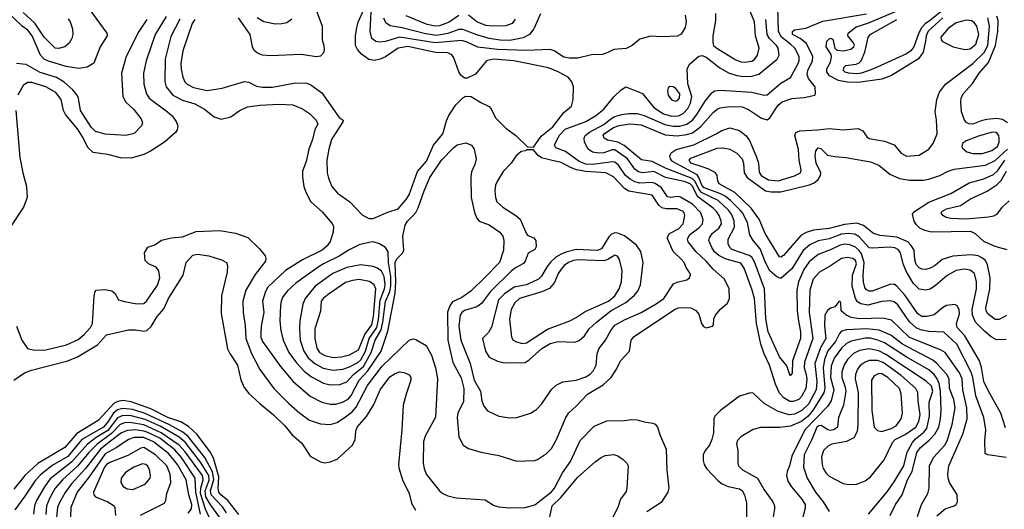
# Model space of a CAD drawing. Extents: x 997028 to 1115134, y 536408 to 618974.
# Tile 365 of 473: x 1056978 to 1064102, y 585051 to 588591. Entities that reach past the tile are written whole.
import ezdxf

# ---------------------------------------------------------------- set-up
doc = ezdxf.new("R2010")
doc.units = 0

msp = doc.modelspace()

# ---------------------------------------------------------------- linework, layer by layer
at = {"layer": '0CON10XD'}
for points in [[(1059095.3, 588735.3), (1059166.2, 588545), (1059166.4, 588446.4), (1059178.8, 588405), (1059180, 588375), (1059175, 588352.5), (1059153.6, 588326.4), (1059125, 588323.3), (1059015, 588339.6), (1058795, 588329.5), (1058735, 588335.6), (1058698.6, 588348.6), (1058675, 588369.2), (1058662.3, 588395), (1058644.5, 588485), (1058559.7, 588605)], [(1061793.3, 588625), (1061800.6, 588575), (1061792.9, 588535), (1061765, 588486.2), (1061738.3, 588471.7), (1061625, 588466.9), (1061545, 588472), (1061465, 588451.2), (1061410, 588405), (1061365, 588384), (1061276.1, 588376.1), (1061232.5, 588355), (1061195, 588340.8), (1061115, 588337.5), (1061016.1, 588313.9), (1060955, 588313.2), (1060915, 588319.2), (1060845, 588365.5), (1060815, 588376.9), (1060645, 588369.1), (1060435.7, 588375.7), (1060292.7, 588392.7), (1060215, 588428.4), (1060175, 588440.2), (1059985, 588424.9), (1059725, 588464.5), (1059623.4, 588433.4), (1059578.5, 588428.5), (1059555, 588432.5), (1059526.4, 588456.4), (1059514.3, 588505), (1059526.7, 588745)], [(1057481.5, 588665), (1057608, 588495), (1057610, 588475), (1057559.4, 588395), (1057513.4, 588276.6), (1057465, 588247.1), (1057405, 588239.1), (1057312.7, 588252.7), (1057185, 588290.6), (1057155.6, 588305.6), (1057127.3, 588335), (1057068.3, 588475), (1057035.3, 588515), (1056994.6, 588544.6), (1056865, 588669.8)], [(1057328.1, 588598.1), (1057342.5, 588575), (1057358.5, 588525), (1057361.1, 588485), (1057353.7, 588456.3), (1057335, 588422.5), (1057305, 588395.6), (1057258, 588382), (1057235, 588384.7), (1057155, 588464), (1057086.8, 588566.8), (1057002.9, 588642.9)], [(1059535, 587152.9), (1059641.3, 587198.7), (1059715, 587222.5), (1059775, 587291.1), (1059795.9, 587325), (1059856.1, 587493.9), (1059920.6, 587569.4), (1059970.7, 587685), (1060039.5, 587765), (1060065, 587858.8), (1060082.4, 587897.6), (1060134.5, 587975.5), (1060184.1, 588025.9), (1060205, 588037.5), (1060245, 588036.7), (1060315, 587991.4), (1060373.4, 587963.4), (1060392.1, 587942.1), (1060420.9, 587880.9), (1060495, 587806), (1060566.7, 587755), (1060651.7, 587671.7), (1060695, 587670), (1060750.3, 587749.7), (1060835, 587815.9), (1060915, 587920.9), (1060970.6, 587965), (1060981.8, 588015), (1060983.8, 588105), (1060971.9, 588141.9), (1060945.3, 588175.3), (1060875, 588214.6), (1060805, 588242.7), (1060553.3, 588295), (1060405, 588305.3), (1060354.5, 588295), (1060275, 588197.1), (1060215, 588168), (1060195, 588168.8), (1060170.6, 588190.6), (1060155.4, 588215.4), (1060119.7, 588315), (1060105, 588336.2), (1060075, 588351.2), (1059985.8, 588354.2), (1059785, 588397.2), (1059717.1, 588385), (1059625, 588322.3), (1059585, 588305.4), (1059545, 588297.3), (1059505, 588303.6), (1059450.9, 588340.9), (1059420.8, 588375), (1059408.2, 588405), (1059408.5, 588475), (1059416.2, 588535), (1059426.9, 588573.1), (1059468.6, 588665)], [(1062668, 586025), (1062673.1, 585993.1), (1062664.8, 585925), (1062635, 585866.5), (1062614.3, 585845.7), (1062575, 585829.7), (1062550.9, 585830.9), (1062506.7, 585856.7), (1062475, 585890.5), (1062445.8, 585955.8), (1062402.9, 586092.9), (1062364.4, 586174.4), (1062340.4, 586245), (1062308.3, 586395), (1062293.7, 586575), (1062278.8, 586635), (1062220.5, 586795), (1062195, 586831.3), (1062088.7, 586858.6), (1062036.6, 586886.6), (1062005, 586912), (1061984.7, 586945), (1061965.3, 586995), (1061968, 587015), (1061989.3, 587045), (1062035.3, 587085), (1062054.7, 587115), (1062054.2, 587135), (1062038.3, 587175), (1062019.7, 587205), (1061995, 587228.8), (1061882.5, 587312.5), (1061845, 587387.9), (1061830.2, 587405), (1061785, 587422.2), (1061651, 587451), (1061565, 587493.2), (1061485, 587484.4), (1061455, 587490.5), (1061429.8, 587509.8), (1061375.3, 587585.3), (1061285, 587649.3), (1061265, 587649.6), (1061205, 587628.4), (1061165.2, 587625.2), (1061123.3, 587633.2), (1061090.5, 587655), (1061064.5, 587705), (1061061.8, 587735), (1061069.6, 587755), (1061100.9, 587779.1), (1061205, 587833.4), (1061255.8, 587875), (1061285, 587891.5), (1061335, 587905.6), (1061385, 587912.9), (1061445, 587912.3), (1061495, 587899.4), (1061645, 587832.3), (1061705, 587820.6), (1061755, 587820.8), (1061805, 587836.5), (1061845.8, 587865), (1061878.4, 587905), (1061937.3, 588002.7), (1061985, 588062), (1062005, 588078), (1062045, 588081.9), (1062275, 588068.2), (1062365, 588045.5), (1062385, 588048.8), (1062485, 588131.8), (1062555, 588172.2), (1062605.7, 588265), (1062616.8, 588295), (1062617.5, 588325), (1062586.7, 588385), (1062555.3, 588415.3), (1062490.7, 588465), (1062468.5, 588505), (1062462.5, 588685)], [(1062225, 588284.7), (1062275, 588292), (1062295, 588304.6), (1062315.4, 588335), (1062328.7, 588385), (1062301.4, 588475), (1062295.2, 588575.2), (1062253.3, 588675)], [(1063658, 588605), (1063552.3, 588507.7), (1063536.2, 588475), (1063530.7, 588435), (1063514.2, 588355.8), (1063482.2, 588307.8), (1063285, 588186.8), (1063215, 588162.4), (1063045, 588137.3), (1062965, 588139.4), (1062901.5, 588151.5), (1062836.2, 588185), (1062816.9, 588215), (1062818.5, 588235), (1062843.3, 588285), (1062851.8, 588321.8), (1062849.4, 588339.4), (1062813.8, 588395), (1062818.9, 588435), (1062842.4, 588457.6), (1062861.4, 588451.4), (1062876.2, 588386.2), (1062891.1, 588371.1), (1062936.7, 588366.8), (1062991.8, 588378.2), (1063013.8, 588395), (1063017.3, 588405), (1063010.4, 588425), (1062969.4, 588475), (1062973.1, 588495), (1063031.4, 588538.6), (1063115, 588567), (1063315, 588650.9)], [(1063695, 588690.9), (1063567.3, 588587.3), (1063529.3, 588560.7), (1063501, 588529), (1063480.1, 588489.9), (1063447.6, 588395), (1063425, 588367.3), (1063395, 588345.2), (1063155.8, 588235), (1063068.8, 588205), (1063035, 588200.2), (1062975, 588203.7), (1062951.3, 588211.3), (1062939.5, 588225), (1062940.5, 588245), (1062955, 588260.5), (1063029.5, 588270.5), (1063051.3, 588278.7), (1063066.6, 588293.4), (1063094.1, 588355.9), (1063116.7, 588463.3), (1063132.3, 588485), (1063325, 588593.6)], [(1057896.6, 588593.4), (1057839.6, 588505), (1057747.9, 588325), (1057714.6, 588205), (1057724.5, 588035), (1057745.9, 587995.9), (1057800, 587945), (1057855.6, 587875), (1057865.6, 587845), (1057860, 587825), (1057805, 587768.1), (1057745, 587754.6), (1057595, 587763.2), (1057525, 587782), (1057493.5, 587813.5), (1057418.5, 587935), (1057403.2, 588025), (1057394, 588045), (1057361.5, 588085), (1057299.8, 588139.8), (1057243.1, 588173.1), (1057125, 588209.5), (1057025, 588268.2), (1056955, 588275.6)], [(1058037.2, 588615), (1057958.1, 588485), (1057891.8, 588295), (1057873.8, 588205), (1057874.6, 588125.4), (1057896, 588056), (1057915.5, 588025), (1058046.9, 587925), (1058080, 587895), (1058110, 587855), (1058120.8, 587825), (1058115.8, 587795), (1058104.3, 587775.7), (1058024.6, 587705.4), (1057925, 587641.1), (1057875, 587617.5), (1057785, 587589.5), (1057707.9, 587592.1), (1057615, 587616.4), (1057510.2, 587630.2), (1057471.8, 587665), (1057432.2, 587745), (1057395, 587802.7), (1057308.2, 587905), (1057295, 587935.8), (1057278.2, 588015), (1057240, 588065), (1057166.9, 588105), (1057065, 588136.9), (1057033.4, 588136.6), (1057001.8, 588115), (1056963.9, 588045)], [(1058137.4, 588595), (1058070.8, 588469.2), (1058030.7, 588305), (1058026.8, 588145), (1058037.7, 588105), (1058086.6, 588046.6), (1058155, 588009.2), (1058245, 587983.4), (1058314.4, 587945), (1058385, 587890), (1058435, 587871.4), (1058505, 587889.4), (1058565, 587932.2), (1058625, 587960.4), (1058715, 587972.3), (1058855, 587980), (1058955, 587974.6), (1059025, 587947.5), (1059075, 587913.3), (1059123.1, 587865), (1059134.4, 587835), (1059113.7, 587796.3), (1059095.6, 587724.4), (1059069.5, 587655), (1059050.5, 587565), (1059024.6, 587495), (1059022.9, 587455), (1059033.5, 587385), (1059047.5, 587345), (1059084.4, 587275), (1059165, 587203.1), (1059238.7, 587118.7), (1059247.5, 587095), (1059244.6, 587055), (1059223.4, 586986.6), (1059202.9, 586955), (1059165, 586925.3), (1059024.2, 586855.8), (1058901.3, 586778.7), (1058773.5, 586656.5), (1058756.9, 586625), (1058734.1, 586555), (1058743.7, 586475), (1058724.1, 586375), (1058722, 586325), (1058723.2, 586295), (1058734.6, 586265), (1058865, 586083.6), (1058956.4, 585975), (1059079.9, 585869.9), (1059164, 585825), (1059225, 585811.5), (1059265, 585812), (1059312.5, 585825), (1059355, 585848), (1059376.5, 585875), (1059433, 585985), (1059497.5, 586052.5), (1059592.9, 586195), (1059640.7, 586339.3), (1059695.3, 586614.7), (1059700.4, 586695), (1059695.6, 586835), (1059707, 586863), (1059746.8, 586903.2), (1059757.8, 586925), (1059750.5, 587025), (1059765.8, 587105), (1059783.1, 587135), (1059819.8, 587170.2), (1059843, 587197), (1059860.3, 587229.7), (1059904.1, 587355), (1059945, 587449.2), (1060028.8, 587575), (1060116.4, 587665), (1060144, 587686), (1060205, 587700.7), (1060245.8, 587685), (1060265.5, 587655), (1060279.5, 587585), (1060271.1, 587545), (1060247.6, 587492.4), (1060240.9, 587455), (1060243.6, 587306.4), (1060267.6, 587197.6), (1060285.8, 587155), (1060301.2, 587135), (1060375, 587108.9), (1060451.4, 587055), (1060473.1, 587025), (1060481.1, 586995), (1060479.5, 586925), (1060449.6, 586835), (1060345, 586730.4), (1060241.4, 586628.6), (1060176.9, 586583.1), (1060109.9, 586550.1), (1060088.9, 586521.1), (1060073.6, 586476.4), (1060074.7, 586275), (1060112.9, 586112.9), (1060171.5, 586001.5), (1060190.3, 585925), (1060189.1, 585830.9), (1060148.9, 585745), (1060142.5, 585715), (1060155.8, 585575), (1060186.2, 585515), (1060225, 585491.2), (1060315, 585464), (1060445, 585439.2), (1060575, 585400)], [(1058245, 588593.2), (1058224.7, 588565), (1058156.8, 588365), (1058143.5, 588275), (1058145, 588232.5), (1058157.9, 588175), (1058172.7, 588142.7), (1058188.6, 588125), (1058235, 588100.6), (1058335, 588080.4), (1058442.6, 588097.4), (1058605, 588145.6), (1058635, 588140.8), (1058690.8, 588110.8), (1058735, 588103.4), (1058807.7, 588102.3), (1058974.3, 588134.3), (1059055, 588131.4), (1059085, 588120), (1059162.6, 588062.6), (1059290, 587885), (1059317.5, 587865), (1059316.7, 587853.3), (1059234.4, 587725), (1059213.5, 587655), (1059201.1, 587575), (1059202.2, 587485), (1059211.9, 587445), (1059236.9, 587385), (1059277.6, 587337.6), (1059366, 587275), (1059455, 587179.2), (1059505, 587152.9), (1059535, 587152.9)], [(1058945.5, 588595), (1058911.7, 588568.3), (1058875, 588560.7), (1058825, 588560), (1058745, 588576.1), (1058695, 588604.6)], [(1060746.8, 588633.2), (1060698.5, 588525), (1060666, 588484), (1060621, 588459), (1060525, 588441), (1060455, 588442.2), (1060375, 588456.3), (1060285, 588482.3), (1060185, 588521.6), (1060155, 588519.6), (1060075, 588490.7), (1059995, 588477.5), (1059915, 588488.6), (1059745, 588532.2), (1059657.1, 588547.1), (1059627.6, 588567.6), (1059611.9, 588601.9)], [(1060155, 588622.8), (1060085, 588573.8), (1060015, 588546.4), (1059985, 588545.2), (1059925, 588557.4), (1059775, 588618.5)], [(1060563.1, 588595), (1060540, 588565), (1060495, 588547.3), (1060396.4, 588543.6), (1060350.5, 588550.5), (1060285.7, 588575), (1060225, 588624.5)], [(1060575, 585400), (1060705, 585403.8), (1060725, 585410), (1060790, 585455), (1060825, 585490), (1060862.9, 585555), (1060928.2, 585715), (1060950.5, 585749.5), (1061005, 585795.6), (1061085, 585882.5), (1061199.5, 585950.5), (1061256.9, 586005), (1061296.9, 586065), (1061325.8, 586125), (1061389.2, 586195), (1061402.2, 586275), (1061425, 586301.5), (1061715, 586494.6), (1061745, 586506.8), (1061775, 586511.2), (1061835, 586506.9), (1061869.3, 586489.3), (1061892.7, 586462.7), (1061912, 586395), (1061925, 586373.3), (1061945, 586363.8), (1061990, 586375), (1061997.5, 586385), (1062000.7, 586429.3), (1062012.5, 586455), (1062050.3, 586499.7), (1062099.3, 586540.7), (1062114.3, 586575), (1062111.4, 586645), (1062077.5, 586715), (1061995, 586788.2), (1061944.6, 586845), (1061871.8, 586911.8), (1061814.1, 586985), (1061810.6, 587005), (1061823.4, 587035), (1061892.9, 587087.1), (1061918.5, 587115), (1061922, 587145), (1061906.5, 587195), (1061845, 587256.7), (1061758, 587308), (1061743.2, 587313.2), (1061685, 587304.6), (1061665, 587309.4), (1061621.3, 587375), (1061575, 587407.8), (1061554.4, 587414.4), (1061465, 587410.2), (1061429.6, 587419.6), (1061395, 587438.5), (1061361.9, 587465), (1061310.5, 587540.5), (1061285, 587561.2), (1061265, 587563.9), (1061125, 587544.1), (1061075, 587547.8), (1061025, 587567.1), (1060927.4, 587637.4), (1060857.5, 587665), (1060847.8, 587685), (1060881.9, 587755), (1060925, 587799.8), (1061073.1, 587855), (1061144.4, 587895.6), (1061203.5, 587945), (1061275.6, 588034.4), (1061330, 588085), (1061363.9, 588106.1), (1061485, 588057.9), (1061567.2, 587957.2), (1061635, 587910), (1061695, 587894.8), (1061745, 587896.1), (1061777.7, 587912.3), (1061811.3, 587948.6), (1061831.3, 587988.7), (1061842, 588035), (1061812, 588128), (1061807.8, 588235), (1061827.6, 588272.4), (1061892.4, 588327.6), (1061915, 588332.7), (1061945, 588320.9), (1062044, 588244), (1062106.5, 588206.5), (1062167, 588187), (1062215, 588180.2), (1062275, 588183.1), (1062325, 588197.3), (1062459.4, 588305), (1062473.5, 588335), (1062466.7, 588385), (1062454.7, 588405), (1062402.7, 588455), (1062385.2, 588485), (1062376.2, 588593.8)], [(1064110.6, 585640.6), (1064077.9, 585745), (1063987.3, 585905), (1063955, 585975.6), (1063937.1, 586077.1), (1063922.4, 586125), (1063816.4, 586305), (1063760.6, 586365), (1063756.6, 586395), (1063777.4, 586465), (1063774.6, 586495), (1063761.7, 586521.7), (1063745, 586532.9), (1063685, 586524.5), (1063655, 586507.1), (1063595, 586456.2), (1063544.1, 586444.1), (1063505, 586445.9), (1063475.4, 586465), (1063385, 586596.8), (1063325, 586665.5), (1063305, 586678.2), (1063275, 586677.3), (1063145, 586628.8), (1063125, 586627.4), (1063105, 586638.7), (1063093.8, 586655), (1063082.3, 586695), (1063079.7, 586745), (1063088, 586835), (1063068.7, 586898.7), (1063052.7, 586922.7), (1063025, 586947.6), (1062985, 586963.4), (1062945, 586967), (1062915, 586960), (1062845, 586926.7), (1062755, 586894), (1062690.3, 586839.7), (1062651, 586785), (1062613.9, 586695), (1062601, 586635), (1062604.3, 586485), (1062612.7, 586415), (1062626.3, 586335), (1062626.8, 586285), (1062569.6, 586125), (1062566.5, 586035), (1062553.8, 586015), (1062528.3, 586088.3), (1062475, 586154.3), (1062392.6, 586335), (1062377.5, 586427.5), (1062366.6, 586645), (1062295, 586840.9), (1062275, 586873.2), (1062257, 586887), (1062130.1, 586930.1), (1062115.5, 586945), (1062105, 586970), (1062103.1, 587005), (1062149.6, 587090.4), (1062147.7, 587137.7), (1062129, 587185), (1062106.1, 587215), (1062032.7, 587285), (1061911.1, 587341.1), (1061893.1, 587363.1), (1061862.7, 587422.7), (1061842.4, 587442.4), (1061655, 587514.2), (1061555, 587564.8), (1061477.5, 587577.5), (1061351.7, 587681.7), (1061304.7, 587704.7), (1061231, 587721), (1061205.8, 587735.7), (1061200, 587755), (1061206.6, 587765), (1061275, 587810.6), (1061315, 587825.2), (1061395, 587838.4), (1061475, 587830.6), (1061648, 587758), (1061735, 587752), (1061805, 587760.4), (1061845, 587773), (1061904.3, 587815.7), (1061995, 587919.3), (1062025, 587943.3), (1062047.2, 587952.8), (1062116.3, 587963.7), (1062205, 587961.8), (1062250.8, 587940.8), (1062345, 587878.1), (1062385, 587868.1), (1062405, 587881.4), (1062465, 587972.7), (1062495, 587996.2), (1062565, 588020.5), (1062655, 588029.2), (1062730, 588045), (1062736.7, 588055), (1062732.5, 588105), (1062685.8, 588165.7), (1062674.7, 588195), (1062680, 588225), (1062714.3, 588295), (1062715.7, 588325), (1062669.8, 588419.8), (1062625.6, 588455), (1062570, 588485), (1062569.5, 588505), (1062585, 588517.1), (1062665, 588530.6), (1062789.2, 588580.7), (1063105, 588634.5)], [(1062285.2, 586995.2), (1062260.6, 587035), (1062244.7, 587125), (1062207.3, 587195), (1062190.4, 587215), (1062120.9, 587285), (1062081.7, 587315), (1062042.8, 587335), (1061930, 587375), (1061913.2, 587395), (1061895.3, 587445.3), (1061878.8, 587468.8), (1061701.2, 587565), (1061686.4, 587585), (1061682.2, 587605), (1061691.5, 587628.5), (1061728.1, 587651.9), (1061855, 587687), (1062017.5, 587765), (1062058.7, 587791.3), (1062115, 587810), (1062185, 587790), (1062235, 587751.9), (1062257.5, 587717.5), (1062305.6, 587604.4), (1062323.6, 587555), (1062327.7, 587487.7), (1062343.2, 587465), (1062395, 587432.3), (1062465, 587426.7), (1062585, 587461.1), (1062627.8, 587485), (1062631.5, 587505), (1062617.3, 587575), (1062613.7, 587653.7), (1062587.5, 587755), (1062593.8, 587775), (1062622.4, 587787.6), (1062753.9, 587793.9), (1062834.7, 587805.3), (1062935, 587794.7), (1063045, 587803.8), (1063078.5, 587788.5), (1063108.1, 587745), (1063125, 587732.2), (1063235, 587712.2), (1063305, 587686.7), (1063355.6, 587625), (1063393.5, 587603.5), (1063485, 587612.1), (1063555.4, 587654.6), (1063588, 587695), (1063616, 587765), (1063612.3, 587867.7), (1063601.9, 587925), (1063613.5, 588015), (1063633.3, 588066.7), (1063675.6, 588125), (1063875, 588273.7), (1063957.1, 588355), (1063983.2, 588405), (1063996.2, 588545), (1063982.5, 588605)], [(1062011.5, 588635), (1062013.3, 588585), (1061993.8, 588475), (1061992.9, 588425), (1061998.5, 588405), (1062021.1, 588385), (1062155, 588302.7), (1062195, 588285.9), (1062225, 588284.7)], [(1063817, 588377), (1063855, 588381.8), (1063896.2, 588415), (1063916.8, 588485), (1063902.3, 588545), (1063885, 588570), (1063865, 588583.6), (1063825, 588587.5), (1063755, 588567.7), (1063695, 588528.6), (1063643.8, 588465), (1063646.1, 588446.1), (1063655, 588433.3), (1063732.5, 588395), (1063817, 588377)], [(1064125, 587845.7), (1064089.1, 587869.1), (1064047.4, 587877.4), (1063975, 587870.6), (1063935, 587859.7), (1063875, 587836), (1063845, 587838.9), (1063828.1, 587848.1), (1063814.6, 587865), (1063791.5, 587925), (1063786.8, 587995), (1063790, 588025), (1063804.6, 588055), (1063871, 588129), (1063920.6, 588205), (1063987.3, 588282.7), (1064039.5, 588405), (1064055.4, 588505), (1064056.9, 588585), (1064047.7, 588617.7)], [(1061725, 588002.1), (1061740.4, 588009.6), (1061752.3, 588025), (1061753.2, 588055), (1061725, 588094.3), (1061705, 588106), (1061682.3, 588107.7), (1061670.8, 588099.2), (1061665, 588080), (1061670, 588045), (1061695, 588011.5), (1061725, 588002.1)], [(1056949.1, 587935), (1056977.7, 587595), (1056999.3, 587485), (1057027.9, 587385), (1057032.3, 587305), (1057005.4, 587235), (1056907, 587087)], [(1063945, 587623.9), (1064012.2, 587645), (1064051.8, 587675), (1064063.8, 587705), (1064065.2, 587735), (1064061.4, 587755), (1064045, 587775.7), (1064015, 587778.2), (1063915, 587748.7), (1063825, 587714.4), (1063799.2, 587695), (1063794.4, 587675.6), (1063798.1, 587665), (1063830.8, 587635), (1063873.9, 587623.9), (1063945, 587623.9)], [(1060525, 585711.5), (1060575, 585714.4), (1060673.3, 585745), (1060717.8, 585772.2), (1060756.1, 585813.9), (1060825, 585918), (1060860.3, 585949.7), (1060908.3, 585971.7), (1061005, 585984.5), (1061075, 586010), (1061105, 586028.5), (1061130, 586055), (1061147.9, 586092.1), (1061156.9, 586175), (1061167.7, 586212.3), (1061216.9, 586275), (1061254.6, 586345), (1061285, 586381.5), (1061355, 586422.1), (1061475, 586472.9), (1061583.9, 586536.1), (1061637.5, 586575), (1061709.4, 586680.6), (1061735, 586693.5), (1061805, 586710.8), (1061825, 586723.8), (1061832.5, 586745), (1061829.2, 586755), (1061799.6, 586799.6), (1061785.4, 586835), (1061765, 586860.8), (1061705, 586914.4), (1061662.2, 587015), (1061678.6, 587045), (1061745, 587080), (1061779.1, 587115), (1061790.3, 587175), (1061786.7, 587195), (1061778.2, 587205), (1061735, 587223), (1061655, 587223.6), (1061625, 587231.1), (1061601.1, 587251.1), (1061555, 587321.4), (1061385, 587351.4), (1061355, 587371.8), (1061275, 587455.9), (1061218.1, 587485), (1061075, 587494.8), (1061006.6, 587506.6), (1060962.2, 587522.2), (1060895, 587557.7), (1060821.2, 587575), (1060752.1, 587592.1), (1060728.3, 587608.3), (1060695, 587650), (1060645, 587650), (1060637, 587643), (1060605, 587637.5), (1060566.7, 587605), (1060534, 587555), (1060476.6, 587493.4), (1060434.6, 587425.4), (1060420.5, 587395), (1060416.2, 587355), (1060419.6, 587305), (1060430.9, 587275), (1060472.9, 587235), (1060566.5, 587176.5), (1060598.9, 587148.9), (1060645, 587043.8), (1060655, 587031.2), (1060697.5, 587015), (1060713.3, 586995), (1060715, 586950), (1060705, 586930), (1060657, 586903), (1060635.7, 586845), (1060622.6, 586827.4), (1060565, 586796.5), (1060535, 586772.1), (1060385, 586625.4), (1060320.1, 586539.9), (1060284.2, 586515.8), (1060195, 586487.5), (1060177.7, 586475), (1060164.7, 586455), (1060154, 586375), (1060169.5, 586275), (1060238, 586105), (1060266.6, 585985), (1060310.8, 585905), (1060320.8, 585835), (1060336.6, 585796.6), (1060363.7, 585763.7), (1060444.5, 585724.5), (1060525, 585711.5)], [(1064118.5, 586451.5), (1064065, 586423.6), (1064035, 586423.8), (1063983.8, 586463.8), (1063970, 586485), (1063968.8, 586505), (1063998.4, 586645), (1063999.2, 586725), (1063979.6, 586819.6), (1063965, 586848.9), (1063945, 586867.9), (1063912.7, 586882.7), (1063861.5, 586891.5), (1063729, 586881), (1063652.1, 586857.9), (1063601.9, 586815), (1063565, 586793.6), (1063535, 586785.5), (1063505, 586787.1), (1063485, 586796.4), (1063465, 586822.2), (1063455.3, 586854.7), (1063449.8, 586925), (1063429, 586959), (1063404.1, 586984.1), (1063325, 587017.7), (1063205, 587029.8), (1063155.6, 587044.4), (1063084.3, 587104.3), (1063035, 587120.3), (1062945, 587111), (1062835, 587082.5), (1062720.6, 587069.4), (1062668.1, 587051.9), (1062629.8, 587030.2), (1062505, 586886.5), (1062485, 586873.5), (1062475, 586875.6), (1062371.6, 587045), (1062328.6, 587148.6), (1062269.5, 587229.5), (1062152.8, 587342.8), (1062040, 587405), (1062030, 587425), (1062025.6, 587465), (1062011.9, 587485), (1061965, 587511.2), (1061916.5, 587526.5), (1061833.2, 587555), (1061822.7, 587575), (1061835, 587590.4), (1062025, 587662.8), (1062065, 587664.6), (1062115, 587656.2), (1062166.9, 587625), (1062204.6, 587585), (1062215.3, 587555), (1062219.1, 587485), (1062241.4, 587451.4), (1062374.5, 587354.5), (1062415, 587346.5), (1062484.5, 587345.5), (1062692.8, 587397.2), (1062727.4, 587412.6), (1062755.3, 587434.7), (1062773.1, 587465), (1062774.6, 587485), (1062740.3, 587555), (1062732.5, 587605), (1062737.4, 587642.6), (1062755, 587665.5), (1062775, 587661.1), (1062822.8, 587612.8), (1062875, 587601.2), (1062955.2, 587595.2), (1063132.9, 587562.9), (1063195, 587540), (1063275, 587473.5), (1063342.6, 587442.6), (1063415, 587430), (1063515, 587430.5), (1063555, 587437.8), (1063635, 587465.6), (1063695, 587496.4), (1063740.4, 587509.6), (1063965, 587538.8), (1064035, 587572.7), (1064125.2, 587655)], [(1064123.9, 586926.1), (1064096.1, 586933.9), (1064035, 586950.3), (1063955, 586986.3), (1063893.4, 587043.4), (1063858.9, 587058.9), (1063575, 587056.1), (1063526.7, 587066.7), (1063490.8, 587085), (1063467, 587107), (1063449.2, 587135), (1063438.8, 587185), (1063451.2, 587205), (1063555, 587270.7), (1063715, 587335.3), (1063847.7, 587412.3), (1063955, 587440.9), (1064025, 587473), (1064055, 587501.9), (1064104.9, 587575.1)], [(1064137.7, 587282.3), (1064085, 587233.6), (1064045, 587182.9), (1064025, 587171.3), (1063987.2, 587162.8), (1063825, 587147.8), (1063715, 587154.7), (1063682, 587162), (1063658.1, 587175), (1063644.6, 587194.6), (1063649.5, 587205), (1063685, 587224.2), (1063785, 587248.9), (1063857.1, 587295), (1063978, 587352), (1064049.9, 587400.1), (1064080.6, 587429.4), (1064117.8, 587495)], [(1056953.8, 586375), (1056993.3, 586275), (1057035, 586212.9), (1057085, 586201.8), (1057167.5, 586205), (1057315, 586239.6), (1057400.6, 586279.4), (1057445, 586315.5), (1057490.5, 586365), (1057504.5, 586395), (1057517, 586593), (1057522.5, 586625), (1057530, 586635), (1057595, 586640), (1057645, 586631.2), (1057666.7, 586615), (1057693.3, 586565), (1057735, 586553.1), (1057825, 586537.5), (1057875, 586540), (1057895, 586556.7), (1057975, 586672.5), (1057991.6, 586725), (1057985, 586775.8), (1057965, 586801.1), (1057910, 586825), (1057885, 586850), (1057880, 586905), (1057904.1, 586945.9), (1057955, 586963.3), (1058002.7, 586997.3), (1058075, 587012.9), (1058155, 587021.1), (1058255, 587060.5), (1058425, 587066.9), (1058538.3, 587048.3), (1058627.3, 587017.3), (1058713.8, 586935), (1058753.3, 586885), (1058758.8, 586865), (1058756, 586845), (1058681.1, 586748.9), (1058615, 586636), (1058592.3, 586555), (1058593.8, 586475), (1058609.3, 586379.3), (1058612.9, 586285), (1058655, 586176.7), (1058715, 586061.4), (1058816.5, 585925), (1058925, 585816.5), (1059005, 585746.5), (1059075, 585695.5), (1059155, 585668.9), (1059225, 585663.8), (1059275, 585679.2), (1059335, 585718.7), (1059383.2, 585756.8), (1059411.6, 585788.4), (1059494.9, 585945.1), (1059600.8, 586085), (1059795.8, 586274.2), (1059825, 586283.8), (1059845, 586278.8), (1059918, 586235), (1059956.3, 586166.3), (1059985.4, 586075), (1060000.9, 585995), (1059986.8, 585716.8), (1059910.5, 585579.5), (1059898.6, 585541.4), (1059897.3, 585385), (1059903.5, 585345), (1059918.9, 585305), (1060015.5, 585185.5), (1060038.8, 585165), (1060075, 585148.6), (1060135, 585133.1), (1060345, 585118.8), (1060405, 585081.4), (1060445, 585070), (1060520.5, 585060.5), (1060635, 585063.5), (1060705, 585083.2), (1060825, 585177.6), (1060848, 585205), (1060905.9, 585315), (1060962.8, 585397.2), (1061032.2, 585547.8), (1061135, 585652.5), (1061225, 585690), (1061355, 585692.9), (1061405, 585700), (1061445, 585698.8), (1061495, 585683.3), (1061560, 585675), (1061575.9, 585665.9), (1061593.3, 585645), (1061611.2, 585585), (1061656, 585485), (1061660, 585335), (1061675.8, 585204.2), (1061668, 585175), (1061619.8, 585100.2), (1061515, 585033.1)], [(1060485, 586110.5), (1060635, 586112.7), (1060665, 586131.2), (1060755, 586213.4), (1060815, 586250.6), (1060875, 586265.3), (1060995, 586259.6), (1061025, 586270.5), (1061064.4, 586305), (1061098.5, 586355), (1061151.2, 586405), (1061254.2, 586485.8), (1061363.5, 586546.5), (1061422.9, 586597.1), (1061450.8, 586629.2), (1061468.5, 586675), (1061489.1, 586835), (1061472.7, 586915), (1061441.1, 586961.1), (1061355, 587027.5), (1061305, 587047.5), (1061285, 587049.4), (1061260, 587040), (1061239.6, 587020.4), (1061187.8, 586935), (1061155, 586923.1), (1061005, 586928.8), (1060929.1, 586910.9), (1060895, 586896.6), (1060857.5, 586875), (1060820.1, 586839.9), (1060793.4, 586806.6), (1060753.4, 586736.6), (1060731.5, 586715), (1060645, 586674.3), (1060555, 586658.1), (1060485, 586607.9), (1060442.7, 586565), (1060392.5, 586367.5), (1060370.9, 586329.1), (1060326.9, 586285), (1060348.2, 586195), (1060375, 586151.4), (1060435, 586121.9), (1060485, 586110.5)], [(1064115, 586279.1), (1064045, 586276.5), (1064007.7, 586297.7), (1063957.9, 586337.9), (1063893.2, 586403.2), (1063871.4, 586455), (1063869.8, 586495), (1063901.1, 586645), (1063901.4, 586695), (1063885.3, 586755), (1063855, 586781.3), (1063815, 586787.2), (1063755, 586778.2), (1063688.8, 586741.2), (1063605, 586668.8), (1063566.5, 586643.5), (1063535, 586636.4), (1063485, 586642.7), (1063443.3, 586685), (1063392.4, 586772.4), (1063369.1, 586825), (1063351.9, 586905), (1063336.6, 586926.6), (1063310.6, 586940.6), (1063275, 586946.3), (1063145, 586938.1), (1063125, 586941.9), (1063052.3, 587022.3), (1063020.5, 587040.5), (1062975, 587045.5), (1062925, 587039.7), (1062835, 587007.6), (1062755, 586992.2), (1062695, 586963.8), (1062647.7, 586922.3), (1062565, 586790), (1062485, 586719.5), (1062455, 586731.2), (1062406, 586776), (1062374.4, 586835), (1062336.4, 586935), (1062285.2, 586995.2)], [(1059225, 585950.3), (1059295, 585952.9), (1059345, 585973.4), (1059394, 586025), (1059466.1, 586083.9), (1059521.7, 586185), (1059550.6, 586275), (1059592.4, 586347.6), (1059605.7, 586405), (1059625, 586552.5), (1059655.2, 586624.8), (1059663, 586665), (1059663.2, 586735), (1059647.1, 586835), (1059643.9, 586913.9), (1059625, 586942.9), (1059580.3, 586970.3), (1059535, 586984.2), (1059505, 586981.4), (1059435, 586964.4), (1059362.3, 586927.7), (1059289.5, 586880.5), (1059175, 586827.1), (1059144.1, 586805.9), (1058976.5, 586685), (1058915, 586631.1), (1058882.6, 586587.4), (1058868.5, 586555), (1058864.6, 586525), (1058860.4, 586415), (1058866.9, 586345), (1058883.2, 586275), (1058924.4, 586184.4), (1058979.9, 586109.9), (1059035, 586050.3), (1059088.8, 586008.8), (1059175, 585962), (1059225, 585950.3)], [(1056935.8, 585984.2), (1057013.1, 586036.9), (1057063.9, 586056.1), (1057324.8, 586125.2), (1057396.8, 586153.2), (1057540.2, 586239.8), (1057605, 586311.8), (1057765, 586349.5), (1057815, 586348.9), (1057875, 586338.6), (1057896.4, 586343.6), (1057927.8, 586372.2), (1057971.4, 586445), (1058007, 586483), (1058023.8, 586506.2), (1058053.8, 586575), (1058161.1, 586745), (1058181.1, 586835), (1058230.8, 586889.2), (1058265, 586896.7), (1058345, 586882.9), (1058438.8, 586855), (1058474, 586835), (1058480.8, 586815), (1058479.4, 586765), (1058438.9, 586595), (1058436.4, 586466.4), (1058481.9, 586211.9), (1058497.1, 586177.1), (1058553.3, 586093.3), (1058577.6, 585987.6), (1058602.8, 585932.8), (1058635, 585888.1), (1058714.4, 585815), (1058815.2, 585735.2), (1058895.5, 585655), (1058950.1, 585590.1), (1059019.8, 585529.8), (1059080, 585435), (1059155, 585393.1), (1059185, 585386.9), (1059225, 585394.4), (1059275, 585413.1), (1059386.2, 585515), (1059405.4, 585555), (1059410, 585615), (1059420, 585645), (1059487.7, 585722.3), (1059540.4, 585809.6), (1059585.4, 585915), (1059655, 586008.5), (1059695, 586034), (1059725, 586043.9), (1059760.4, 586040.4), (1059795, 586022.5), (1059806.9, 586005), (1059808.1, 585985), (1059775, 585883.3), (1059752.5, 585805), (1059742.9, 585625), (1059718.5, 585375), (1059721.1, 585351.1), (1059747.5, 585265), (1059795.6, 585165), (1059812, 585095), (1059841.2, 585045)], [(1060615, 586250.7), (1060645, 586254), (1060797.2, 586352.8), (1060957.5, 586415), (1061005, 586438.5), (1061068.5, 586481.5), (1061239.1, 586555), (1061285, 586593.8), (1061315.8, 586645), (1061332.1, 586695), (1061337.3, 586777.3), (1061318.5, 586858.5), (1061302.1, 586882.1), (1061285, 586888.9), (1061232.3, 586857.7), (1061205, 586848.7), (1061015, 586855.9), (1060985, 586850.8), (1060948.5, 586835), (1060918.5, 586815), (1060895, 586787.1), (1060874.7, 586755), (1060848.5, 586691.5), (1060811.7, 586648.2), (1060756.7, 586623.3), (1060595.2, 586574.8), (1060560, 586545), (1060533.2, 586495), (1060521.1, 586425), (1060536.7, 586295), (1060549.4, 586275), (1060571.7, 586261.7), (1060615, 586250.7)], [(1064115.5, 585425.5), (1063983.9, 585443.9), (1063963.9, 585453.9), (1063961.4, 585545), (1063967.7, 585625), (1063953.3, 585715), (1063895, 585872.5), (1063873.7, 586005), (1063862.2, 586042.2), (1063758.2, 586245), (1063665, 586330.9), (1063555, 586335.8), (1063495, 586348.4), (1063465, 586362.3), (1063417.1, 586407.1), (1063330.6, 586530.6), (1063305, 586550.9), (1063275, 586558.2), (1063215, 586554.1), (1063115, 586526.8), (1063065, 586535.9), (1063040.9, 586550.9), (1063025, 586575.7), (1063001.6, 586665), (1063004.4, 586745), (1063032.4, 586825), (1063025, 586850.8), (1063005, 586865.2), (1062965, 586872.9), (1062925, 586864.7), (1062845, 586810.7), (1062765, 586766.8), (1062720, 586715), (1062694.3, 586635), (1062690.6, 586475), (1062717.2, 586285), (1062655.2, 586115), (1062654.8, 586075), (1062668, 586025)], [(1059245, 586056.7), (1059315, 586064.8), (1059365, 586080.9), (1059425, 586112.6), (1059445, 586130.6), (1059479.3, 586195), (1059506.2, 586285), (1059560.8, 586365), (1059573.7, 586423.7), (1059587, 586563), (1059616.4, 586645), (1059621, 586675), (1059615.1, 586735.1), (1059595, 586773.1), (1059565.6, 586795), (1059535, 586806.9), (1059445, 586818.4), (1059345, 586799.3), (1059244.2, 586755.8), (1059116.6, 586663.4), (1059043.8, 586575), (1059027.1, 586535), (1059003.8, 586413.8), (1059001.2, 586358.8), (1059007.6, 586275), (1059033.7, 586195), (1059065, 586146), (1059112.3, 586105), (1059172.3, 586072.3), (1059245, 586056.7)], [(1059245, 586147.6), (1059305, 586152.9), (1059365, 586168.8), (1059427.9, 586205), (1059474.7, 586315.3), (1059525, 586385.4), (1059538.4, 586445), (1059554.4, 586644.4), (1059542, 586675), (1059509.3, 586699.3), (1059435, 586713.2), (1059385, 586706.2), (1059335, 586690.6), (1059209.1, 586605), (1059173.1, 586575), (1059159.6, 586555), (1059154.6, 586484.6), (1059112.4, 586355), (1059114.3, 586285), (1059127.9, 586215), (1059146.8, 586185), (1059185, 586162.1), (1059245, 586147.6)], [(1063615, 585002.9), (1063675, 585053.5), (1063740, 585075), (1063753.3, 585085), (1063763.3, 585105), (1063762, 585155), (1063705.9, 585245.9), (1063696.1, 585275), (1063694.6, 585305), (1063701.5, 585365), (1063802.8, 585595), (1063832.6, 585705), (1063829.8, 585785), (1063802.1, 585915), (1063798.1, 585995), (1063778.3, 586038.3), (1063674.5, 586185), (1063640, 586205), (1063415, 586294.3), (1063285, 586418.8), (1063223.6, 586433.6), (1063055, 586427.4), (1062995, 586438.4), (1062956.3, 586456.3), (1062922, 586485), (1062918.8, 586545), (1062915, 586552.5), (1062905, 586552.5), (1062876.1, 586513.9), (1062845, 586504.2), (1062822, 586488), (1062804.6, 586455.4), (1062800.4, 586375), (1062811.1, 586285), (1062772.1, 586217.9), (1062731.5, 586105), (1062744.5, 585974.5), (1062741.9, 585915), (1062685, 585811), (1062638.1, 585765), (1062585, 585739), (1062545, 585733.4), (1062465, 585757.4), (1062365, 585816.5), (1062285, 585891.2), (1062265, 585892), (1062185, 585868.8), (1062048, 585765), (1062008, 585725), (1062000.8, 585705), (1061998.1, 585605), (1061985.4, 585554.6), (1061970, 585515), (1061938, 585475), (1061924.2, 585445), (1061924.3, 585405), (1061931.4, 585375), (1061947.5, 585345), (1062029.5, 585259.5), (1062061.4, 585235), (1062105, 585216.8), (1062185, 585198.9), (1062205, 585187.1), (1062223.3, 585155), (1062237.1, 585097.1), (1062236.4, 584995)], [(1063475, 585000), (1063502.5, 585085), (1063549.1, 585165), (1063558.2, 585205), (1063561.5, 585365), (1063588.8, 585425), (1063670.9, 585515), (1063688.9, 585545), (1063725.2, 585664.8), (1063746.2, 585785), (1063737.3, 585845), (1063706.3, 585925), (1063702.3, 585995), (1063685.7, 586025.7), (1063615.1, 586105.1), (1063585, 586130), (1063364.7, 586244.7), (1063280.6, 586310.6), (1063195.5, 586345.5), (1063105, 586355.5), (1062960.4, 586349.6), (1062925, 586339.1), (1062908.8, 586321.2), (1062880.9, 586265), (1062825, 586197.4), (1062801.2, 586135), (1062790.8, 586075), (1062803.7, 585926.3), (1062797.4, 585892.6), (1062718.9, 585771.1), (1062682.2, 585725), (1062635, 585686.2), (1062555, 585651.2), (1062477.4, 585642.6), (1062336.8, 585643.2), (1062285, 585627.1), (1062195.8, 585575), (1062171.4, 585548.6), (1062164.4, 585525), (1062172.9, 585475), (1062173.1, 585385), (1062178.1, 585365), (1062206.6, 585336.6), (1062317, 585277), (1062365, 585192), (1062428, 585105), (1062439.2, 585075), (1062439.4, 585055), (1062427, 584983)], [(1063276.1, 585005), (1063314.1, 585085), (1063362.1, 585155), (1063402.6, 585265), (1063436.3, 585323.7), (1063468.2, 585461.8), (1063495, 585497.6), (1063558.9, 585551.1), (1063598.6, 585595), (1063627.5, 585645), (1063640.5, 585705), (1063644.8, 585765), (1063641.4, 585905), (1063631.3, 585961.3), (1063617.5, 585995), (1063594.3, 586025), (1063555, 586059.3), (1063392.7, 586152.7), (1063235, 586254), (1063187.8, 586275), (1063135, 586288.2), (1063095, 586288.2), (1062992.9, 586267.1), (1062959.7, 586250.3), (1062925, 586217.2), (1062872, 586145), (1062848.5, 586085), (1062844.3, 586005), (1062869.4, 585915), (1062850, 585835), (1062823.1, 585795), (1062658.1, 585625), (1062564.7, 585435), (1062547.1, 585365), (1062530.4, 585325), (1062526.7, 585295), (1062536.5, 585255), (1062563.2, 585213.2), (1062635, 585125.5), (1062660.7, 585085), (1062661.5, 585058.5), (1062644.4, 584995)], [(1063120.5, 585015), (1063253.4, 585176.6), (1063305, 585248.5), (1063374.7, 585365), (1063400, 585465), (1063436.8, 585533.2), (1063459.8, 585560.2), (1063520.8, 585609.1), (1063541.2, 585635), (1063560.5, 585725), (1063559.6, 585825), (1063583.8, 585905), (1063575, 585940.3), (1063537.1, 585977.1), (1063245, 586170.5), (1063193.7, 586196.3), (1063125, 586212.4), (1063055, 586198.1), (1063011.9, 586178.1), (1062966.4, 586133.6), (1062942.7, 586095), (1062927.3, 586045), (1062926.1, 586005), (1062951, 585935), (1062954.4, 585905), (1062938.1, 585805), (1062902.7, 585715), (1062894.6, 585645.4), (1062868.1, 585625), (1062845, 585619.7), (1062825, 585624.7), (1062777.4, 585657.4), (1062758.9, 585655), (1062745, 585645.7), (1062708.4, 585555), (1062654.3, 585445), (1062649.5, 585355), (1062676.2, 585275), (1062735, 585174.4), (1062791.5, 585105), (1062834.4, 585035)], [(1062975, 585230.5), (1063035, 585233.8), (1063095, 585257.5), (1063134.3, 585285), (1063231.7, 585408.3), (1063292.3, 585535), (1063312.7, 585555), (1063385, 585590.7), (1063461.1, 585645), (1063483.4, 585686.6), (1063493.5, 585735), (1063478.4, 585835), (1063477.2, 585895), (1063462.7, 585925), (1063355, 586019.4), (1063225, 586112.1), (1063185, 586125.9), (1063125, 586126.6), (1063094.5, 586115), (1063060.1, 586089.9), (1063040.7, 586065), (1063025.2, 586024.8), (1063023.8, 585995), (1063043.5, 585895), (1063043, 585663), (1063036.7, 585613.2), (1063012.5, 585567.5), (1062959.9, 585540.1), (1062855, 585521.1), (1062829.5, 585510.5), (1062792.7, 585475), (1062778.7, 585431.3), (1062783.2, 585375), (1062791.9, 585345), (1062812.5, 585312.5), (1062835, 585290.8), (1062935, 585237.1), (1062975, 585230.5)], [(1063215, 585613.3), (1063284.3, 585635), (1063319.1, 585655), (1063356, 585705), (1063365.9, 585745), (1063354.8, 585884.8), (1063343.2, 585925), (1063259.2, 586005), (1063215, 586030.2), (1063195, 586033.5), (1063159.5, 586015), (1063141.2, 585985), (1063143.1, 585765), (1063160, 585645), (1063185, 585620), (1063215, 585613.3)], [(1058562.2, 585012.2), (1058484.4, 585114.4), (1058433.9, 585155), (1058418.1, 585175), (1058412.7, 585202.7), (1058418.4, 585285), (1058382.9, 585412.9), (1058359.5, 585459.5), (1058261.1, 585591.1), (1058198.6, 585648.6), (1058143.8, 585683.8), (1058049.3, 585715), (1057927.6, 585777.6), (1057785, 585828.1), (1057722.9, 585837.1), (1057688.3, 585831.7), (1057662.2, 585817.8), (1057545, 585694.3), (1057391.5, 585598.5), (1057305, 585497.3), (1057108.1, 585381.9), (1057013.5, 585296.5), (1056935, 585196.4)], [(1058473.9, 585025), (1058445, 585068.3), (1058363.3, 585155), (1058358.9, 585185), (1058382.9, 585267.1), (1058372.5, 585322.5), (1058316.1, 585426.1), (1058197.5, 585577.5), (1058158.4, 585608.4), (1058061.9, 585661.9), (1057885, 585744.2), (1057795, 585771.9), (1057725, 585778.8), (1057685, 585769.7), (1057655, 585744.2), (1057616.9, 585686.9), (1057583.8, 585645), (1057426.8, 585555), (1057325, 585433.9), (1057212.1, 585367.9), (1057125, 585297.6), (1057086.2, 585255), (1057014.7, 585145), (1056941.7, 585048.3)], [(1058325, 585141.6), (1058318.7, 585185), (1058348, 585262), (1058346.4, 585295), (1058285, 585392.1), (1058175, 585536.5), (1058132.3, 585572.3), (1057995, 585652), (1057885, 585700.3), (1057785, 585727.4), (1057725, 585728.5), (1057685, 585712.3), (1057615, 585620.5), (1057530.4, 585569.6), (1057467.6, 585522.4), (1057354.6, 585395.4), (1057198.5, 585271.5), (1057156, 585214), (1057098.6, 585115), (1057084.2, 585075), (1057076.3, 585015)], [(1058348.8, 584995), (1058322.2, 585052.2), (1058286.5, 585165), (1058287.4, 585205), (1058306.1, 585265), (1058299.9, 585295), (1058175, 585466.6), (1058132.3, 585515), (1058001.6, 585605), (1057875, 585661.1), (1057775, 585678.7), (1057735, 585676), (1057705, 585664.5), (1057641.2, 585598.8), (1057538.1, 585521.9), (1057477.9, 585462.1), (1057396, 585364), (1057287.1, 585265), (1057235, 585202.8), (1057195.6, 585135), (1057172.4, 585075), (1057165.5, 585014.5)], [(1058284.9, 585015), (1058252.2, 585175), (1058248.1, 585275), (1058148.5, 585425), (1058101, 585481), (1057990.6, 585565), (1057905, 585606.7), (1057875, 585617.1), (1057815, 585625.6), (1057758.3, 585621.7), (1057715, 585603), (1057625, 585537.6), (1057562.5, 585485), (1057453.3, 585345), (1057352, 585235), (1057306.8, 585173.2), (1057262.2, 585095), (1057252.2, 585065), (1057243.9, 584995)], [(1058196.8, 585023.2), (1058220, 585055), (1058224.2, 585085), (1058201.5, 585155), (1058181.7, 585265), (1058119, 585375), (1058054.8, 585455), (1057945, 585538.4), (1057875, 585570.9), (1057805, 585569.5), (1057763.8, 585555), (1057675.4, 585494.6), (1057595, 585451.2), (1057480.4, 585285), (1057394, 585175), (1057347.1, 585065), (1057342.4, 584935)], [(1057852.5, 585007.5), (1058026, 585095), (1058036, 585115), (1058042.5, 585165), (1058071.5, 585245), (1058066.8, 585305), (1058042.6, 585365), (1057961.3, 585445), (1057875, 585496.8), (1057855, 585493.4), (1057758.8, 585441.2), (1057629.8, 585390.2), (1057606.5, 585375), (1057591.9, 585355), (1057510.8, 585175), (1057513.5, 585155), (1057525, 585141.1), (1057614.2, 585105), (1057660, 585075), (1057665.7, 585065), (1057671.4, 585005)], [(1060814.6, 584995.4), (1060831.1, 585075), (1060892.9, 585137.1), (1061015, 585282.5), (1061140.6, 585395), (1061185, 585426.7), (1061215, 585438.9), (1061276.4, 585446.4), (1061305, 585436.9), (1061345, 585410), (1061370, 585385), (1061380, 585365), (1061371.4, 585205), (1061365, 585180), (1061324.2, 585125), (1061305.4, 585064.6), (1061249.4, 584955)], [(1057795, 585194.5), (1057885, 585233.9), (1057920.8, 585275), (1057923.8, 585295), (1057916.5, 585336.5), (1057905, 585361.9), (1057890, 585375), (1057865, 585378.7), (1057802.5, 585355), (1057744.1, 585315.9), (1057711.4, 585275), (1057709.2, 585245), (1057726.4, 585216.4), (1057755, 585198.1), (1057795, 585194.5)], [(1058424.4, 584995), (1058355, 585088.5), (1058325, 585141.6)]]:
    msp.add_lwpolyline(points, dxfattribs=at)

doc.saveas('drawing.dxf')
